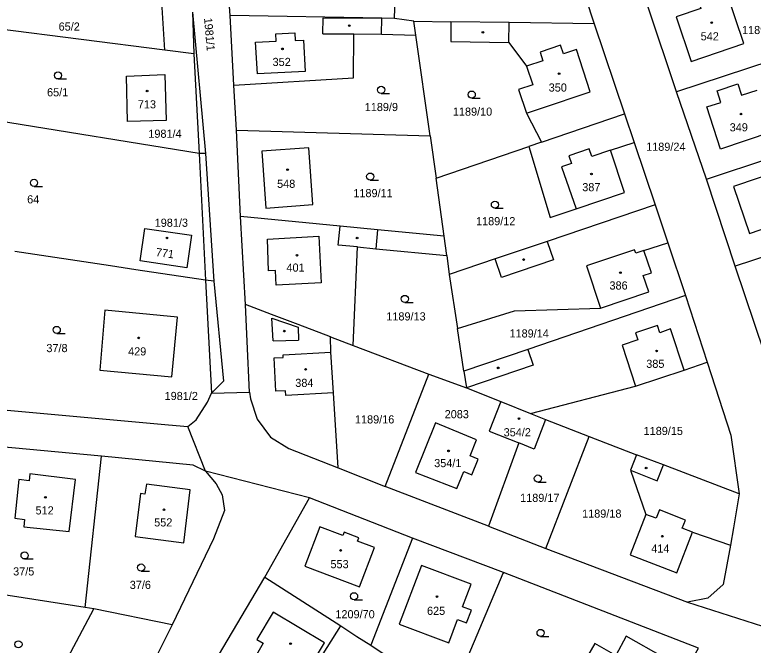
# Model space of a CAD drawing. Extents: x -793666 to -785424, y -1118958 to -1108761.
# Drawn here: x -788022.1 to -787867.8, y -1116599.4 to -1116467.7 of the extents above; entities that cross this region are included whole.
import ezdxf

# ---------------------------------------------------------------- set-up
doc = ezdxf.new("R2010")
doc.units = 0
for name, color, linetype in [('Hranice parcel', 7, 'Continuous'), ('Parcelní čísla', 7, 'Continuous'), ('Vnitřní kresba', 7, 'Continuous'), ('Značky budov', 7, 'Continuous'), ('Značky kultur', 7, 'Continuous')]:
    doc.layers.add(name, color=color, linetype=linetype)

msp = doc.modelspace()

# ---------------------------------------------------------------- linework, layer by layer
at = {"layer": 'Hranice parcel'}
for p, q in [((-787977.11, -1116467.82), (-787977.9, -1116455.24)), ((-787905.48, -1116456.29), (-787901.03, -1116469.54)), ((-787942.79, -1116468.44), (-787942.59, -1116462.21)), ((-787883.84, -1116483.78), (-787889.84, -1116465.89)), ((-787984.99, -1116467.12), (-787982.29, -1116496.67)), ((-787984.99, -1116467.12), (-787984.66, -1116475.84)), ((-787976.31, -1116482.35), (-787977.11, -1116467.82)), ((-787938.73, -1116468.99), (-787942.79, -1116468.44)), ((-787990.75, -1116475.07), (-788039.3, -1116468.86)), ((-787938.31, -1116471.94), (-787938.73, -1116468.99)), ((-787938.73, -1116468.99), (-787930.97, -1116469.11)), ((-787901.03, -1116469.54), (-787894.7, -1116488.36)), ((-787935.34, -1116492.99), (-787938.31, -1116471.94)), ((-787984.66, -1116475.84), (-787990.75, -1116475.07)), ((-787984.66, -1116475.84), (-787983.56, -1116496.62)), ((-787860.2, -1116476), (-787883.84, -1116483.78)), ((-787975.8, -1116491.79), (-787976.31, -1116482.35)), ((-787877.62, -1116502.03), (-787883.84, -1116483.78)), ((-787983.56, -1116496.62), (-788041.37, -1116487.28)), ((-787912.08, -1116494.3), (-787894.7, -1116488.36)), ((-787894.7, -1116488.36), (-787892.7, -1116494.34)), ((-787974.92, -1116509.84), (-787975.8, -1116491.79)), ((-787975.8, -1116491.79), (-787935.34, -1116492.99)), ((-787935.34, -1116492.99), (-787934.08, -1116501.81)), ((-787912.08, -1116494.3), (-787914.72, -1116495.2)), ((-787892.7, -1116494.34), (-787888.34, -1116507.4)), ((-787877.62, -1116502.03), (-787853.81, -1116494.08)), ((-787934.08, -1116501.81), (-787914.72, -1116495.2)), ((-787982.29, -1116496.67), (-787983.56, -1116496.62)), ((-787983.56, -1116496.62), (-787982.24, -1116523.12)), ((-787982.29, -1116496.67), (-787980.49, -1116523.34)), ((-787932.42, -1116513.91), (-787934.08, -1116501.81)), ((-787871.58, -1116520.21), (-787877.62, -1116502.03)), ((-787888.34, -1116507.4), (-787885.67, -1116515.34)), ((-787973.9, -1116528.23), (-787974.92, -1116509.84)), ((-787846.22, -1116511.77), (-787871.58, -1116520.21)), ((-787931.86, -1116517.97), (-787932.42, -1116513.91)), ((-787885.67, -1116515.34), (-787881.97, -1116526.33)), ((-787931.86, -1116517.97), (-787931.32, -1116521.94)), ((-787865.48, -1116538.38), (-787871.58, -1116520.21)), ((-787931.32, -1116521.94), (-787929.62, -1116533.22)), ((-787980.49, -1116523.34), (-787982.24, -1116523.12)), ((-787982.24, -1116523.12), (-787981.02, -1116546.75)), ((-787881.97, -1116526.33), (-787877.47, -1116540.24)), ((-787928.27, -1116542.15), (-787929.62, -1116533.22)), ((-787956.15, -1116534.95), (-787951.43, -1116536.74)), ((-787951.43, -1116536.74), (-787935.6, -1116542.73)), ((-787928.27, -1116542.15), (-787927.75, -1116545.62)), ((-787944.71, -1116566.22), (-787935.6, -1116542.73)), ((-787935.6, -1116542.73), (-787927.75, -1116545.62)), ((-787927.75, -1116545.62), (-787920.53, -1116548.49)), ((-787981.02, -1116546.75), (-787973.07, -1116546.49)), ((-787920.53, -1116548.49), (-787914.33, -1116550.96)), ((-787914.33, -1116550.96), (-787911.21, -1116552.2)), ((-787911.21, -1116552.2), (-787902.11, -1116555.81)), ((-787982.26, -1116563.06), (-787985.96, -1116553.71)), ((-787911.19, -1116579.17), (-787902.11, -1116555.81)), ((-787902.11, -1116555.81), (-787892.21, -1116559.59)), ((-788003.96, -1116559.88), (-788030.01, -1116557.51)), ((-787916.77, -1116557.11), (-787923.15, -1116574.55)), ((-788007.41, -1116591.53), (-788003.96, -1116559.88)), ((-787954.53, -1116562.36), (-787944.71, -1116566.22)), ((-787960.56, -1116568.61), (-787982.26, -1116563.06)), ((-787923.15, -1116574.55), (-787944.71, -1116566.22)), ((-787969.89, -1116585.16), (-787960.56, -1116568.61)), ((-787939.02, -1116577.02), (-787960.56, -1116568.61)), ((-787923.15, -1116574.55), (-787911.19, -1116579.17)), ((-787939.02, -1116577.02), (-787947.71, -1116599.38)), ((-787920, -1116584.17), (-787939.02, -1116577.02)), ((-787911.19, -1116579.17), (-787881.53, -1116590.39)), ((-787984.03, -1116609.16), (-787969.89, -1116585.16)), ((-787969.89, -1116585.16), (-787954, -1116595.36)), ((-788007.41, -1116591.53), (-788026.71, -1116588.5)), ((-788016.5, -1116612.29), (-788005.61, -1116591.81)), ((-788005.61, -1116591.81), (-788007.41, -1116591.53)), ((-787989.23, -1116595.12), (-788005.61, -1116591.81)), ((-787881.53, -1116590.39), (-787860.7, -1116597.13)), ((-787989.23, -1116595.12), (-788001.64, -1116619.89)), ((-787968.86, -1116618.85), (-787954, -1116595.36)), ((-787947.71, -1116599.38), (-787938.43, -1116605.57))]:
    msp.add_line(p, q, dxfattribs=at)
for points in [[(-787878.78, -1116466.34), (-787883.92, -1116468.07), (-787880.79, -1116477.41), (-787869.76, -1116473.7), (-787873.47, -1116462.65), (-787879.35, -1116464.64), (-787878.78, -1116466.34)], [(-787990.75, -1116475.07), (-787991.37, -1116465.05), (-788015.27, -1116464.09)], [(-787942.79, -1116468.44), (-787945.42, -1116468.39), (-787977.11, -1116467.82)], [(-787930.97, -1116469.11), (-787931.03, -1116473.25), (-787918.89, -1116473.43), (-787915.18, -1116478.43), (-787913.89, -1116482.29), (-787916.85, -1116483.28), (-787915.21, -1116488.2), (-787912.08, -1116494.3)], [(-787901.03, -1116469.54), (-787918.83, -1116469.28), (-787930.97, -1116469.11)], [(-787976.31, -1116482.35), (-787951.31, -1116480.86), (-787951.25, -1116471.66), (-787945.48, -1116471.7), (-787938.31, -1116471.94)], [(-787998.77, -1116480.47), (-787990.78, -1116480.18), (-787990.47, -1116489.74), (-787998.52, -1116490), (-787998.77, -1116480.47)], [(-787914.72, -1116495.2), (-787910.28, -1116510.06), (-787904.84, -1116508.21), (-787894.73, -1116504.77), (-787897.68, -1116495.95), (-787892.7, -1116494.34)], [(-787970.49, -1116496.2), (-787969.65, -1116508.07), (-787959.85, -1116507.31), (-787960.68, -1116495.48), (-787970.49, -1116496.2)], [(-787868.63, -1116513.34), (-787858.31, -1116509.84), (-787861.66, -1116500.05), (-787871.97, -1116503.58), (-787868.63, -1116513.34)], [(-787888.34, -1116507.4), (-787910.89, -1116515.03), (-787921.71, -1116518.69), (-787931.32, -1116521.94)], [(-787932.42, -1116513.91), (-787946.31, -1116512.58), (-787954.15, -1116511.83), (-787974.92, -1116509.84)], [(-787994.92, -1116512.3), (-787985.15, -1116513.75), (-787986.16, -1116520.55), (-787995.93, -1116519.1), (-787994.92, -1116512.3)], [(-787951.43, -1116536.74), (-787950.53, -1116516.19), (-787946.7, -1116516.56), (-787931.86, -1116517.97)], [(-787929.62, -1116533.22), (-787917.69, -1116529.54), (-787899.72, -1116528.94), (-787889.65, -1116525.54), (-787890.79, -1116522.16), (-787889.09, -1116521.59), (-787890.65, -1116516.89), (-787885.67, -1116515.34)], [(-787982.24, -1116523.12), (-787996.84, -1116520.93), (-788002.12, -1116520.14), (-788022.11, -1116517.15)], [(-787980.49, -1116523.34), (-787978.53, -1116544.25), (-787981.02, -1116546.75)], [(-787881.97, -1116526.33), (-787914.94, -1116537.59), (-787928.27, -1116542.15)], [(-787973.07, -1116546.49), (-787973.55, -1116535.97), (-787973.9, -1116528.23)], [(-787956.15, -1116534.95), (-787962.92, -1116532.39), (-787968.46, -1116530.29), (-787973.9, -1116528.23)], [(-787988.13, -1116530.85), (-788003.29, -1116529.42), (-788004.34, -1116541.92), (-787989.3, -1116543.34), (-787988.13, -1116530.85)], [(-787954.53, -1116562.36), (-787955.54, -1116546.64), (-787956.09, -1116538.17), (-787956.15, -1116534.95)], [(-787914.33, -1116550.96), (-787892.4, -1116545.24), (-787882.29, -1116541.95), (-787877.47, -1116540.24)], [(-787877.47, -1116540.24), (-787872.53, -1116555.53), (-787870.78, -1116567.79)], [(-787985.96, -1116553.71), (-787984.18, -1116552.29), (-787981.85, -1116548.63), (-787981.02, -1116546.75)], [(-787973.07, -1116546.49), (-787972.87, -1116547.95), (-787971.48, -1116552.17), (-787968.67, -1116555.95), (-787964.82, -1116558.31), (-787954.53, -1116562.36)], [(-787920.53, -1116548.49), (-787922.97, -1116554.65), (-787916.77, -1116557.11)], [(-788025.28, -1116550.14), (-787989.97, -1116553.34), (-787985.96, -1116553.71)], [(-787938.41, -1116563.28), (-787929.75, -1116566.68), (-787928.3, -1116563.11), (-787926.63, -1116563.78), (-787925.27, -1116560.49), (-787926.97, -1116559.81), (-787925.61, -1116556.49), (-787934.24, -1116552.93), (-787938.41, -1116563.28)], [(-787911.21, -1116552.2), (-787913.57, -1116558.43), (-787916.77, -1116557.11)], [(-787982.26, -1116563.06), (-787984.82, -1116561.8), (-788003.96, -1116559.88)], [(-787892.21, -1116559.59), (-787893.45, -1116562.84), (-787890.26, -1116572.06), (-787893.52, -1116580.48), (-787883.77, -1116584.28), (-787880.54, -1116575.79), (-787872.6, -1116578.5)], [(-787870.78, -1116567.79), (-787886.61, -1116561.73), (-787892.21, -1116559.59)], [(-788010.73, -1116575.65), (-788009.44, -1116564.74), (-788018.98, -1116563.6), (-788019.12, -1116565.03), (-788021.28, -1116564.8), (-788022.07, -1116572.87), (-788020.07, -1116573.1), (-788020.23, -1116574.64), (-788010.73, -1116575.65)], [(-787982.26, -1116563.06), (-787980.05, -1116565.7), (-787978.76, -1116567.98), (-787978.32, -1116571.24), (-787980.57, -1116577.19), (-787989.23, -1116595.12)], [(-787995.84, -1116567.71), (-787996.97, -1116576.67), (-787986.76, -1116578), (-787985.44, -1116566.95), (-787994.6, -1116565.78), (-787994.9, -1116567.83), (-787995.84, -1116567.71)], [(-787870.78, -1116567.79), (-787871.94, -1116574.9), (-787872.6, -1116578.5)], [(-787953.56, -1116576.49), (-787958.35, -1116574.66), (-787961.47, -1116582.89), (-787950.05, -1116587.21), (-787946.95, -1116579), (-787950.49, -1116577.66), (-787950.23, -1116576.95), (-787953.3, -1116575.79), (-787953.56, -1116576.49)], [(-787872.6, -1116578.5), (-787874.09, -1116586.7), (-787877.32, -1116589.55), (-787881.53, -1116590.39)], [(-787929.59, -1116594.03), (-787927.71, -1116594.75), (-787926.69, -1116592.07), (-787928.58, -1116591.35), (-787926.79, -1116586.66), (-787937.14, -1116582.72), (-787941.77, -1116594.97), (-787931.44, -1116598.87), (-787929.59, -1116594.03)], [(-787920, -1116584.17), (-787920.11, -1116584.43), (-787927.43, -1116601.74)], [(-787889.29, -1116617.39), (-787879.29, -1116600.01), (-787920, -1116584.17)], [(-787957.4, -1116598.93), (-787968.11, -1116592.5), (-787971.5, -1116598.17), (-787970.19, -1116598.96), (-787971.89, -1116601.87), (-787962.55, -1116607.48), (-787957.4, -1116598.93)], [(-787954, -1116595.36), (-787950.64, -1116597.56), (-787947.71, -1116599.38)], [(-787889.29, -1116617.39), (-787893.65, -1116614.96), (-787888.58, -1116605.99), (-787888.76, -1116605.89), (-787886.52, -1116601.93), (-787894.36, -1116597.51), (-787896.53, -1116601.53), (-787900.94, -1116599.04), (-787909.17, -1116613.25), (-787927.43, -1116601.74)]]:
    msp.add_lwpolyline(points, dxfattribs=at)
at = {"layer": 'Vnitřní kresba'}
for p, q in [((-787957.73, -1116471.62), (-787957.68, -1116468.32)), ((-787957.68, -1116468.32), (-787945.42, -1116468.39)), ((-787945.48, -1116471.7), (-787945.42, -1116468.39)), ((-787918.89, -1116473.43), (-787918.83, -1116469.28)), ((-787967.55, -1116471.66), (-787963.59, -1116471.41)), ((-787963.59, -1116471.41), (-787963.5, -1116473.02)), ((-787967.47, -1116473.21), (-787967.55, -1116471.66)), ((-787963.5, -1116473.02), (-787961.75, -1116472.94)), ((-787961.75, -1116472.94), (-787961.41, -1116479.51)), ((-787957.73, -1116471.62), (-787951.25, -1116471.66)), ((-787971.81, -1116473.42), (-787967.47, -1116473.21)), ((-787971.41, -1116480.03), (-787971.81, -1116473.42)), ((-787908.07, -1116474.03), (-787912.36, -1116475.47)), ((-787907.47, -1116475.84), (-787908.07, -1116474.03)), ((-787912.36, -1116475.47), (-787911.77, -1116477.27)), ((-787904.72, -1116474.9), (-787907.47, -1116475.84)), ((-787901.87, -1116483.75), (-787904.72, -1116474.9)), ((-787911.77, -1116477.27), (-787915.18, -1116478.43)), ((-787961.41, -1116479.51), (-787971.41, -1116480.03)), ((-787875.36, -1116483.57), (-787871.05, -1116482.07)), ((-787871.05, -1116482.07), (-787870.26, -1116484.47)), ((-787912.24, -1116487.22), (-787901.87, -1116483.75)), ((-787874.57, -1116485.97), (-787875.36, -1116483.57)), ((-787870.26, -1116484.47), (-787867.04, -1116483.41)), ((-787877.52, -1116486.92), (-787874.57, -1116485.97)), ((-787874.69, -1116495.74), (-787877.52, -1116486.92)), ((-787915.21, -1116488.2), (-787912.24, -1116487.22)), ((-787864.15, -1116492.21), (-787874.69, -1116495.74)), ((-787902.11, -1116495.7), (-787906.32, -1116497.14)), ((-787901.57, -1116497.28), (-787902.11, -1116495.7)), ((-787897.68, -1116495.95), (-787901.57, -1116497.28)), ((-787906.32, -1116497.14), (-787905.78, -1116498.73)), ((-787905.78, -1116498.73), (-787907.87, -1116499.44)), ((-787907.87, -1116499.44), (-787904.84, -1116508.21)), ((-787954.53, -1116515.81), (-787954.15, -1116511.83)), ((-787946.31, -1116512.58), (-787946.7, -1116516.56)), ((-787969.33, -1116514.53), (-787958.61, -1116513.92)), ((-787969.06, -1116521.17), (-787969.33, -1116514.53)), ((-787958.61, -1116513.92), (-787958.12, -1116523.69)), ((-787950.53, -1116516.19), (-787954.53, -1116515.81)), ((-787910.89, -1116515.03), (-787909.59, -1116518.88)), ((-787892.6, -1116516.76), (-787902.65, -1116520.13)), ((-787892.37, -1116517.47), (-787892.6, -1116516.76)), ((-787890.65, -1116516.89), (-787892.37, -1116517.47)), ((-787920.41, -1116522.53), (-787921.71, -1116518.69)), ((-787909.59, -1116518.88), (-787920.41, -1116522.53)), ((-787902.65, -1116520.13), (-787899.72, -1116528.94)), ((-787967.64, -1116521.12), (-787969.06, -1116521.17)), ((-787967.52, -1116524.14), (-787967.64, -1116521.12)), ((-787958.12, -1116523.69), (-787967.52, -1116524.14)), ((-787968.42, -1116531.06), (-787962.91, -1116532.93)), ((-787968.13, -1116535.82), (-787968.42, -1116531.06)), ((-787962.91, -1116532.93), (-787962.83, -1116535.69)), ((-787887.84, -1116532.58), (-787892.45, -1116534.11)), ((-787887.34, -1116534.1), (-787887.84, -1116532.58)), ((-787892.45, -1116534.11), (-787891.96, -1116535.6)), ((-787885.13, -1116533.32), (-787887.34, -1116534.1)), ((-787882.29, -1116541.95), (-787885.13, -1116533.32)), ((-787968.13, -1116535.82), (-787962.83, -1116535.69)), ((-787891.96, -1116535.6), (-787895.18, -1116536.69)), ((-787914.94, -1116537.59), (-787913.82, -1116540.86)), ((-787895.18, -1116536.69), (-787892.4, -1116545.24)), ((-787967.91, -1116539.36), (-787966.02, -1116539.27)), ((-787967.53, -1116546.32), (-787967.91, -1116539.36)), ((-787966.05, -1116538.72), (-787956.09, -1116538.17)), ((-787966.02, -1116539.27), (-787966.05, -1116538.72)), ((-787913.82, -1116540.86), (-787927.75, -1116545.62)), ((-787965.56, -1116546.21), (-787967.53, -1116546.32)), ((-787965.5, -1116547.23), (-787965.56, -1116546.21)), ((-787955.54, -1116546.64), (-787965.5, -1116547.23)), ((-787887.87, -1116565.03), (-787886.61, -1116561.73)), ((-787893.45, -1116562.84), (-787887.87, -1116565.03)), ((-787887.41, -1116571.12), (-787888.09, -1116572.87)), ((-787881.98, -1116573.24), (-787887.41, -1116571.12)), ((-787888.09, -1116572.87), (-787890.26, -1116572.06)), ((-787882.65, -1116574.97), (-787881.98, -1116573.24)), ((-787880.54, -1116575.79), (-787882.65, -1116574.97))]:
    msp.add_line(p, q, dxfattribs=at)
at = {"layer": 'Značky budov'}
for centre in [(-787952.22, -1116469.93), (-787876.51, -1116469.31), (-787924.31, -1116471.33), (-787966.18, -1116474.79), (-787908.39, -1116479.98), (-787994.45, -1116483.6), (-787870.4, -1116488.41), (-787965.12, -1116500.03), (-787901.63, -1116500.93), (-787990.31, -1116514.3), (-787950.59, -1116514.32), (-787963.15, -1116517.91), (-787915.79, -1116518.81), (-787895.57, -1116521.56), (-787965.79, -1116533.76), (-787996.21, -1116535.18), (-787888.01, -1116537.91), (-787961.34, -1116541.76), (-787921.11, -1116541.45), (-787916.75, -1116552.03), (-787931.48, -1116558.8), (-787890.2, -1116562.38), (-788015.69, -1116568.5), (-787990.94, -1116571.09), (-787886.82, -1116576.63), (-787954.03, -1116579.6), (-787933.88, -1116589.22), (-787964.48, -1116599.08)]:
    msp.add_circle(centre, 0.175, dxfattribs=at)
at = {"layer": 'Značky kultur'}
for p, q in [((-788013.07, -1116481.08), (-788011.32, -1116481.08)), ((-787945.56, -1116484.11), (-787943.81, -1116484.11)), ((-787926.64, -1116485.1), (-787924.89, -1116485.1)), ((-787947.84, -1116502.23), (-787946.09, -1116502.23)), ((-788018.08, -1116503.52), (-788016.33, -1116503.52)), ((-787921.79, -1116508.1), (-787920.04, -1116508.1)), ((-787940.61, -1116527.79), (-787938.86, -1116527.79)), ((-788013.34, -1116534.27), (-788011.59, -1116534.27)), ((-787912.81, -1116565.33), (-787911.06, -1116565.33)), ((-788020.04, -1116581.38), (-788018.29, -1116581.38)), ((-787995.71, -1116583.92), (-787993.96, -1116583.92)), ((-787951.22, -1116589.92), (-787949.47, -1116589.92)), ((-787912.25, -1116597.58), (-787910.5, -1116597.58))]:
    msp.add_line(p, q, dxfattribs=at)
for centre in [(-788013.07, -1116480.33), (-787945.56, -1116483.36), (-787926.64, -1116484.35), (-787947.84, -1116501.48), (-788018.08, -1116502.77), (-787921.79, -1116507.35), (-787940.61, -1116527.04), (-788013.34, -1116533.52), (-787912.81, -1116564.58), (-788020.04, -1116580.63), (-787995.71, -1116583.17), (-787951.22, -1116589.17), (-787912.25, -1116596.83), (-788021.34, -1116599.21)]:
    msp.add_circle(centre, 0.75, dxfattribs=at)

# ---------------------------------------------------------------- texts
at = {"layer": 'Parcelní čísla'}
for s, rotation, p in [('1981/1', 275, (-787982.57, -1116468.36)), ('771', 352, (-787992.72, -1116518.06))]:
    msp.add_text(s, height=1.7, rotation=rotation, dxfattribs=at).set_placement(p)
for s, p in [('65/2', (-788012.94, -1116470.98)), ('1189/45', (-787870.17, -1116471.7)), ('542', (-787878.81, -1116473.02)), ('352', (-787968.24, -1116478.37)), ('350', (-787910.56, -1116483.72)), ('65/1', (-788015.36, -1116484.71)), ('713', (-787996.39, -1116487.23)), ('1189/9', (-787948.99, -1116487.79)), ('1189/10', (-787930.58, -1116488.76)), ('1981/4', (-787994.2, -1116493.37)), ('349', (-787872.75, -1116492.03)), ('1189/24', (-787890.2, -1116496.09)), ('548', (-787967.3, -1116503.83)), ('387', (-787903.55, -1116504.54)), ('64', (-788019.51, -1116507.08)), ('1189/11', (-787951.37, -1116505.78)), ('1189/12', (-787925.74, -1116511.64)), ('1981/3', (-787992.87, -1116511.97)), ('401', (-787965.34, -1116521.34)), ('386', (-787897.86, -1116525.08)), ('1189/13', (-787944.48, -1116531.54)), ('1189/14', (-787918.75, -1116535.1)), ('37/8', (-788015.5, -1116538.16)), ('429', (-787998.42, -1116538.85)), ('385', (-787890.18, -1116541.44)), ('384', (-787963.5, -1116545.43)), ('1981/2', (-787990.8, -1116548.17)), ('2083', (-787932.29, -1116551.97)), ('1189/16', (-787951.03, -1116553.06)), ('354/2', (-787919.97, -1116555.75)), ('1189/15', (-787890.73, -1116555.47)), ('354/1', (-787934.48, -1116562.19)), ('1189/17', (-787916.53, -1116569.45)), ('512', (-788017.76, -1116572.07)), ('1189/18', (-787903.58, -1116572.75)), ('552', (-787992.98, -1116574.58)), ('414', (-787889.13, -1116580.05)), ('553', (-787956.15, -1116583.31)), ('37/5', (-788022.44, -1116584.82)), ('37/6', (-787998.08, -1116587.64)), ('625', (-787935.98, -1116593.06)), ('1209/70', (-787955.12, -1116593.77))]:
    msp.add_text(s, height=1.7, dxfattribs=at).set_placement(p)

doc.saveas('drawing.dxf')
